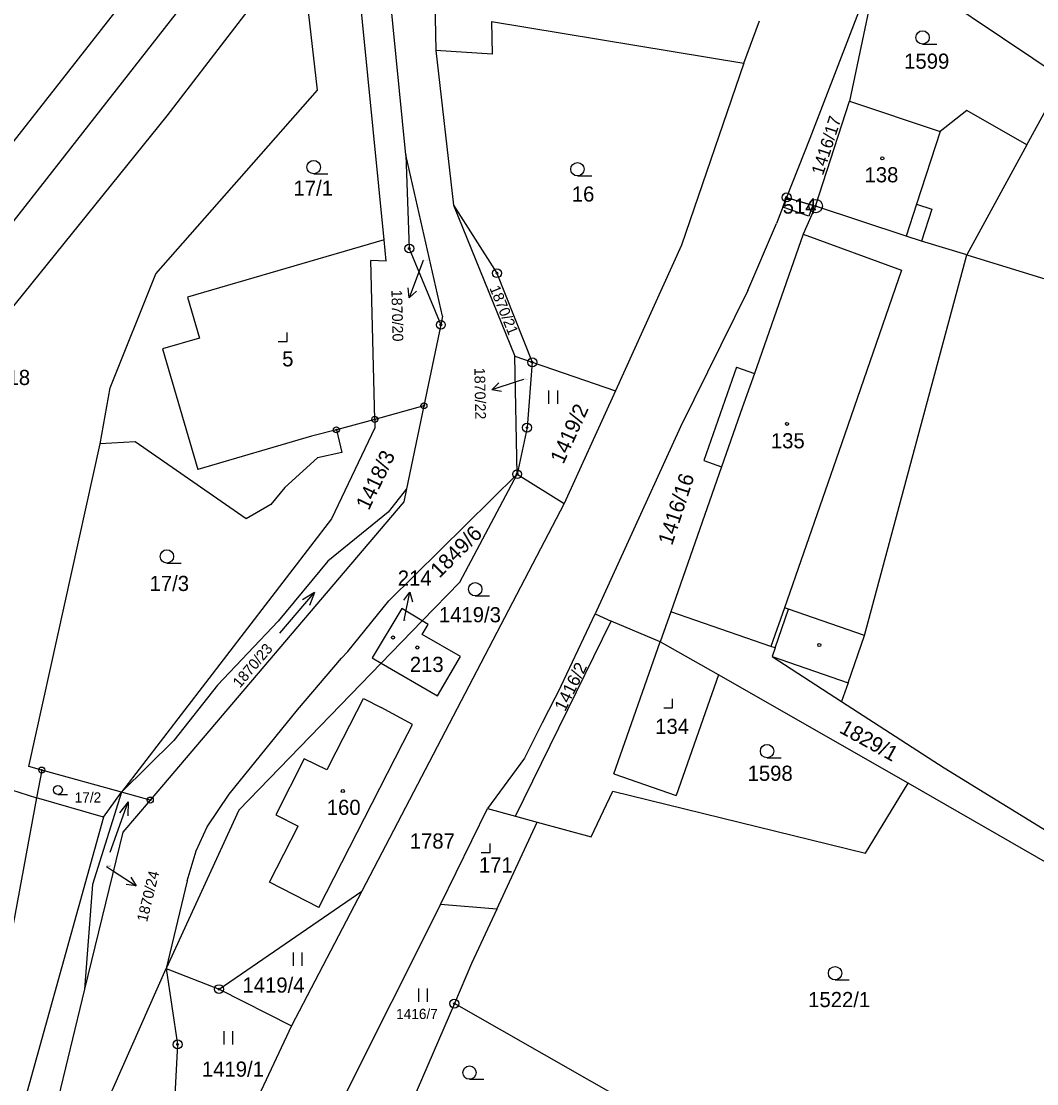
# Model space of a CAD drawing. Extents: x -546762 to -540209, y -1046851 to -1035694.
# Drawn here: x -543559.7 to -543445.9, y -1040809.1 to -1040689.9 of the extents above; entities that cross this region are included whole.
import ezdxf

# ---------------------------------------------------------------- set-up
doc = ezdxf.new("R2010")
doc.units = 0
for name, color, linetype in [('Vrstva 1', 7, 'Continuous'), ('Vrstva 16', 7, 'Continuous'), ('Vrstva 17', 7, 'Continuous'), ('Vrstva 18', 7, 'Continuous'), ('Vrstva 19', 7, 'Continuous'), ('Vrstva 24', 7, 'Continuous'), ('Vrstva 25', 7, 'Continuous'), ('Vrstva 3', 7, 'Continuous'), ('Vrstva 30', 7, 'Continuous'), ('Vrstva 37', 7, 'Continuous'), ('Vrstva 4', 7, 'Continuous'), ('Vrstva 52', 7, 'Continuous')]:
    doc.layers.add(name, color=color, linetype=linetype)

msp = doc.modelspace()

# ---------------------------------------------------------------- linework, layer by layer
at = {"layer": 'Vrstva 1'}
for p, q in [((-543463.43, -1040682.52), (-543471.31, -1040703.06)), ((-543471.31, -1040703.06), (-543473.93, -1040709.66)), ((-543516.63, -1040704.88), (-543516.23, -1040715.39)), ((-543511.29, -1040710.54), (-543506.4, -1040718.16)), ((-543473.93, -1040709.66), (-543475.06, -1040712.58)), ((-543473.93, -1040709.66), (-543470.68, -1040710.63)), ((-543478.27, -1040720.11), (-543475.06, -1040712.58)), ((-543516.23, -1040715.39), (-543512.69, -1040723.95)), ((-543506.4, -1040718.16), (-543502.44, -1040728.15)), ((-543478.27, -1040720.11), (-543485.81, -1040735.4)), ((-543512.49, -1040722.99), (-543512.69, -1040723.95)), ((-543512.69, -1040723.95), (-543514.59, -1040733.04)), ((-543504.4, -1040727.47), (-543502.44, -1040728.15)), ((-543502.44, -1040728.15), (-543503.03, -1040735.48)), ((-543502.44, -1040728.15), (-543493.13, -1040731.35)), ((-543514.59, -1040733.04), (-543516.55, -1040742.35)), ((-543503.03, -1040735.48), (-543504.14, -1040740.7)), ((-543485.81, -1040735.4), (-543495.4, -1040756.35)), ((-543518.54, -1040754.91), (-543504.14, -1040740.7)), ((-543516.55, -1040742.35), (-543518.58, -1040744.96)), ((-543516.55, -1040742.35), (-543516.85, -1040743.79)), ((-543518.58, -1040744.96), (-543525.36, -1040750.44)), ((-543525.36, -1040750.44), (-543530.94, -1040757.19)), ((-543523.13, -1040760.6), (-543518.54, -1040754.91)), ((-543517.05, -1040755.78), (-543520.38, -1040761.31)), ((-543514.77, -1040757.15), (-543517.05, -1040755.78)), ((-543530.94, -1040757.19), (-543537.74, -1040764.36)), ((-543514.13, -1040757.54), (-543514.77, -1040757.15)), ((-543499.22, -1040764.45), (-543495.4, -1040756.35)), ((-543495.4, -1040756.35), (-543493.6, -1040757.2)), ((-543514.78, -1040758.66), (-543514.13, -1040757.54)), ((-543510.48, -1040761.13), (-543514.78, -1040758.66)), ((-543523.84, -1040761.34), (-543523.13, -1040760.6)), ((-543528.78, -1040767.12), (-543523.84, -1040761.34)), ((-543520.38, -1040761.31), (-543519.37, -1040761.9)), ((-543519.37, -1040761.9), (-543513.06, -1040765.57)), ((-543513.06, -1040765.57), (-543510.48, -1040761.13)), ((-543537.74, -1040764.36), (-543542.61, -1040770.58)), ((-543499.22, -1040764.45), (-543501.35, -1040768.6)), ((-543536.42, -1040776.6), (-543528.78, -1040767.12)), ((-543515.87, -1040768.79), (-543519.4, -1040766.86)), ((-543516.96, -1040770.86), (-543515.87, -1040768.79)), ((-543501.35, -1040768.6), (-543503.31, -1040772.53)), ((-543542.61, -1040770.58), (-543548.48, -1040776.36)), ((-543528, -1040772.64), (-543531.21, -1040778.89)), ((-543525.47, -1040773.87), (-543528, -1040772.64)), ((-543503.31, -1040772.53), (-543507.45, -1040778.21)), ((-543525.16, -1040773.29), (-543525.47, -1040773.87)), ((-543548.48, -1040776.36), (-543551.74, -1040786.71)), ((-543538.9, -1040780.24), (-543536.42, -1040776.6)), ((-543531.21, -1040778.89), (-543528.69, -1040780.18)), ((-543548.34, -1040780.86), (-543552.63, -1040798.46)), ((-543540.13, -1040782.95), (-543538.9, -1040780.24)), ((-543541.15, -1040786.31), (-543540.13, -1040782.95)), ((-543551.74, -1040786.71), (-543552.63, -1040798.46)), ((-543541.15, -1040786.31), (-543543.5, -1040796.13)), ((-543543.5, -1040796.13), (-543542.21, -1040804.65)), ((-543552.63, -1040798.46), (-543557.98, -1040820.41)), ((-543542.21, -1040804.65), (-543542.79, -1040815.29))]:
    msp.add_line(p, q, dxfattribs=at)
for points in [[(-543516.63, -1040704.88), (-543522.42, -1040646.29)], [(-543530.83, -1040665.34), (-543604.69, -1040759.58)], [(-543569.83, -1040724.11), (-543529.38, -1040672.42)], [(-543526.51, -1040697.64), (-543529.38, -1040672.42)], [(-543519.05, -1040714.41), (-543523.32, -1040671.49)], [(-543513.66, -1040673.1), (-543513.27, -1040693.2)], [(-543463.43, -1040682.52), (-543466.89, -1040698.87)], [(-543463.43, -1040682.52), (-543442.94, -1040696.32)], [(-543507, -1040689.95), (-543478.72, -1040694.6)], [(-543507, -1040689.95), (-543506.93, -1040693.6)], [(-543478.72, -1040694.6), (-543476.97, -1040689.86)], [(-543506.93, -1040693.6), (-543513.27, -1040693.2)], [(-543513.27, -1040693.2), (-543511.29, -1040710.54)], [(-543478.72, -1040694.6), (-543485.7, -1040715.01)], [(-543447.01, -1040703.78), (-543442.94, -1040696.32)], [(-543544.64, -1040718.23), (-543526.51, -1040697.64)], [(-543470.68, -1040710.63), (-543466.89, -1040698.87)], [(-543466.89, -1040698.87), (-543456.73, -1040702.26)], [(-543453.74, -1040699.92), (-543456.73, -1040702.26)], [(-543447.01, -1040703.78), (-543453.74, -1040699.92)], [(-543447.01, -1040703.78), (-543453.74, -1040716.1)], [(-543512.49, -1040722.99), (-543516.63, -1040704.88)], [(-543511.29, -1040710.54), (-543504.4, -1040727.47)], [(-543470.68, -1040710.63), (-543472.07, -1040713.78)], [(-543460.51, -1040714.02), (-543470.68, -1040710.63)], [(-543472.07, -1040713.78), (-543477.54, -1040729.39)], [(-543458.79, -1040714.55), (-543460.51, -1040714.02)], [(-543519.05, -1040714.41), (-543541.1, -1040720.85)], [(-543518.81, -1040716.81), (-543519.05, -1040714.41)], [(-543485.7, -1040715.01), (-543493.13, -1040731.35)], [(-543453.74, -1040716.1), (-543458.79, -1040714.55)], [(-543465.2, -1040758.8), (-543453.74, -1040716.1)], [(-543453.74, -1040716.1), (-543417.8, -1040727.16)], [(-543518.81, -1040716.81), (-543520.54, -1040716.74)], [(-543520.1, -1040734.55), (-543520.54, -1040716.74)], [(-543549.78, -1040731.03), (-543544.64, -1040718.23)], [(-543541.1, -1040720.85), (-543539.75, -1040725.45)], [(-543539.75, -1040725.45), (-543543.89, -1040726.66)], [(-543543.89, -1040726.66), (-543539.94, -1040740.17)], [(-543504.14, -1040740.7), (-543504.4, -1040727.47)], [(-543479.54, -1040728.69), (-543483.21, -1040739.17)], [(-543479.54, -1040728.69), (-543477.54, -1040729.39)], [(-543550.9, -1040737.28), (-543549.78, -1040731.03)], [(-543493.13, -1040731.35), (-543498.87, -1040743.97)], [(-543514.59, -1040733.04), (-543520.1, -1040734.55)], [(-543520.1, -1040734.55), (-543524.4, -1040735.72)], [(-543520.1, -1040734.55), (-543520.08, -1040735.52)], [(-543524.4, -1040735.72), (-543527.18, -1040736.44)], [(-543520.08, -1040735.52), (-543524.96, -1040745.72)], [(-543524.4, -1040735.72), (-543523.8, -1040738.26)], [(-543527.18, -1040736.44), (-543539.94, -1040740.17)], [(-543558.9, -1040773.48), (-543550.9, -1040737.28)], [(-543546.96, -1040737.06), (-543550.9, -1040737.28)], [(-543534.52, -1040745.7), (-543546.96, -1040737.06)], [(-543526.52, -1040738.86), (-543530.19, -1040742.18)], [(-543523.8, -1040738.26), (-543526.52, -1040738.86)], [(-543483.21, -1040739.17), (-543481.22, -1040739.87)], [(-543481.22, -1040739.87), (-543486.92, -1040756.13)], [(-543510.58, -1040752.82), (-543504.14, -1040740.7)], [(-543504.14, -1040740.7), (-543498.87, -1040743.97)], [(-543530.19, -1040742.18), (-543531.76, -1040744.11)], [(-543516.85, -1040743.79), (-543545.27, -1040777.24)], [(-543498.87, -1040743.97), (-543521.56, -1040787.46)], [(-543531.76, -1040744.11), (-543534.52, -1040745.7)], [(-543524.96, -1040745.72), (-543548.48, -1040776.36)], [(-543514.77, -1040757.15), (-543510.58, -1040752.82)], [(-543519.37, -1040761.9), (-543514.77, -1040757.15)], [(-543504.32, -1040779.06), (-543493.6, -1040757.2)], [(-543488.1, -1040759.49), (-543493.6, -1040757.2)], [(-543486.92, -1040756.13), (-543488.1, -1040759.49)], [(-543475.68, -1040760.03), (-543486.92, -1040756.13)], [(-543493.3, -1040774.3), (-543488.1, -1040759.49)], [(-543481.56, -1040763.21), (-543488.1, -1040759.49)], [(-543467.04, -1040764.09), (-543465.2, -1040758.8)], [(-543475.21, -1040760.19), (-543475.68, -1040760.03)], [(-543475.21, -1040760.19), (-543475.54, -1040761.14)], [(-543519.37, -1040761.9), (-543535.34, -1040778.39)], [(-543475.54, -1040761.14), (-543467.76, -1040766.18)], [(-543481.56, -1040763.21), (-543486.32, -1040776.75)], [(-543460.29, -1040775.34), (-543481.56, -1040763.21)], [(-543467.04, -1040764.09), (-543467.76, -1040766.18)], [(-543525.16, -1040773.29), (-543521.35, -1040765.86)], [(-543521.35, -1040765.86), (-543519.4, -1040766.86)], [(-543467.76, -1040766.18), (-543456.26, -1040773.62)], [(-543526.39, -1040789.29), (-543516.96, -1040770.86)], [(-543572.09, -1040772.51), (-543558.01, -1040777.01)], [(-543557.43, -1040773.88), (-543558.9, -1040773.48)], [(-543557.43, -1040773.88), (-543558.01, -1040777.01)], [(-543548.48, -1040776.36), (-543557.43, -1040773.88)], [(-543456.26, -1040773.62), (-543437.24, -1040785.32)], [(-543493.3, -1040774.3), (-543486.32, -1040776.75)], [(-543495.83, -1040781.37), (-543493.41, -1040776.23)], [(-543493.41, -1040776.23), (-543465.1, -1040783.19)], [(-543465.1, -1040783.19), (-543460.29, -1040775.34)], [(-543438.68, -1040787.79), (-543460.29, -1040775.34)], [(-543558.01, -1040777.01), (-543562.1, -1040799.07)], [(-543550.52, -1040779.18), (-543558.01, -1040777.01)], [(-543550.52, -1040779.18), (-543548.48, -1040776.36)], [(-543545.27, -1040777.24), (-543548.48, -1040776.36)], [(-543545.27, -1040777.24), (-543548.34, -1040780.86)], [(-543535.34, -1040778.39), (-543543.5, -1040796.13)], [(-543512.72, -1040788.95), (-543507.45, -1040778.21)], [(-543507.45, -1040778.21), (-543504.32, -1040779.06)], [(-543550.52, -1040779.18), (-543561.67, -1040819.3)], [(-543506.42, -1040789.49), (-543501.89, -1040779.72)], [(-543504.32, -1040779.06), (-543501.89, -1040779.72)], [(-543501.89, -1040779.72), (-543495.83, -1040781.37)], [(-543531.9, -1040786.44), (-543528.69, -1040780.18)], [(-543526.39, -1040789.29), (-543531.9, -1040786.44)], [(-543537.56, -1040798.45), (-543521.56, -1040787.46)], [(-543521.56, -1040787.46), (-543529.44, -1040802.58)], [(-543512.72, -1040788.95), (-543523.74, -1040810.92)], [(-543506.42, -1040789.49), (-543512.72, -1040788.95)], [(-543506.42, -1040789.49), (-543509.24, -1040795.57)], [(-543555.15, -1040822.5), (-543543.5, -1040796.13)], [(-543543.5, -1040796.13), (-543537.56, -1040798.45)], [(-543509.24, -1040795.57), (-543511.18, -1040800.07)], [(-543537.56, -1040798.45), (-543529.44, -1040802.58)], [(-543511.18, -1040800.07), (-543516.55, -1040812.52)], [(-543485.68, -1040814.61), (-543511.18, -1040800.07)], [(-543529.44, -1040802.58), (-543543.7, -1040832.99)]]:
    msp.add_lwpolyline(points, dxfattribs=at)
at = {"layer": 'Vrstva 16'}
for p, q in [((-543515.19, -1040718.11), (-543516.23, -1040720.92)), ((-543504.14, -1040730.31), (-543506.99, -1040731.24)), ((-543516.77, -1040756.87), (-543516.17, -1040753.93)), ((-543549.38, -1040785.22), (-543546.86, -1040786.85))]:
    msp.add_line(p, q, dxfattribs=at)
for points in [[(-543514.68, -1040716.73), (-543515.19, -1040718.11)], [(-543515.42, -1040720.16), (-543516.23, -1040720.92), (-543516.35, -1040719.81)], [(-543505.88, -1040731.41), (-543506.99, -1040731.24), (-543506.2, -1040730.46)], [(-543503.44, -1040730.08), (-543504.14, -1040730.31)], [(-543516.86, -1040754.81), (-543516.17, -1040753.93), (-543515.88, -1040755.01)], [(-543516.82, -1040757.13), (-543516.77, -1040756.87)], [(-543550.16, -1040784.71), (-543549.38, -1040785.22)], [(-543547.43, -1040785.89), (-543546.86, -1040786.85), (-543547.97, -1040786.73)]]:
    msp.add_lwpolyline(points, dxfattribs=at)
at = {"layer": 'Vrstva 24'}
for centre, radius in [((-543473.93, -1040709.66), 0.5), ((-543473.93, -1040709.66), 0.1), ((-543470.67, -1040710.63), 0.75), ((-543470.67, -1040710.63), 0.1), ((-543516.23, -1040715.39), 0.5), ((-543516.23, -1040715.39), 0.1), ((-543506.4, -1040718.16), 0.5), ((-543506.4, -1040718.16), 0.1), ((-543512.69, -1040723.95), 0.5), ((-543512.69, -1040723.95), 0.1), ((-543502.44, -1040728.15), 0.5), ((-543502.44, -1040728.15), 0.1), ((-543514.59, -1040733.04), 0.335), ((-543514.59, -1040733.04), 0.067), ((-543520.1, -1040734.55), 0.335), ((-543520.1, -1040734.55), 0.067), ((-543524.4, -1040735.72), 0.335), ((-543524.4, -1040735.72), 0.067), ((-543503.03, -1040735.48), 0.5), ((-543503.03, -1040735.48), 0.1), ((-543504.14, -1040740.7), 0.5), ((-543504.14, -1040740.7), 0.1), ((-543557.43, -1040773.88), 0.335), ((-543557.43, -1040773.88), 0.067), ((-543545.27, -1040777.24), 0.335), ((-543545.27, -1040777.24), 0.067), ((-543537.56, -1040798.45), 0.5), ((-543537.56, -1040798.45), 0.1), ((-543511.18, -1040800.07), 0.5), ((-543511.18, -1040800.07), 0.1), ((-543542.21, -1040804.65), 0.5), ((-543542.21, -1040804.65), 0.1)]:
    msp.add_circle(centre, radius, dxfattribs=at)
at = {"layer": 'Vrstva 25'}
for p, q in [((-543458.69, -1040692.47), (-543457.09, -1040692.47)), ((-543526.95, -1040707.01), (-543525.35, -1040707.01)), ((-543497.38, -1040707.25), (-543495.78, -1040707.25)), ((-543500.57, -1040732.8), (-543500.57, -1040731.3)), ((-543499.57, -1040732.8), (-543499.57, -1040731.3)), ((-543543.41, -1040750.68), (-543541.81, -1040750.68)), ((-543508.84, -1040754.35), (-543507.24, -1040754.35)), ((-543476.12, -1040772.51), (-543474.52, -1040772.51)), ((-543555.63, -1040776.61), (-543554.56, -1040776.61)), ((-543529.23, -1040795.84), (-543529.23, -1040794.34)), ((-543528.23, -1040795.84), (-543528.23, -1040794.34)), ((-543468.5, -1040797.41), (-543466.9, -1040797.41)), ((-543515.17, -1040799.88), (-543515.17, -1040798.38)), ((-543514.17, -1040799.88), (-543514.17, -1040798.38)), ((-543537, -1040804.66), (-543537, -1040803.16)), ((-543536, -1040804.66), (-543536, -1040803.16)), ((-543509.48, -1040808.56), (-543507.88, -1040808.56))]:
    msp.add_line(p, q, dxfattribs=at)
for points in [[(-543530.94, -1040725.82), (-543529.94, -1040725.82), (-543529.94, -1040724.82)], [(-543530.74, -1040758.53), (-543526.84, -1040753.97), (-543528.19, -1040754.79)], [(-543526.84, -1040753.97), (-543527.43, -1040755.44)], [(-543487.71, -1040766.89), (-543486.71, -1040766.89), (-543486.71, -1040765.89)], [(-543549.75, -1040783.09), (-543547.75, -1040777.43), (-543548.72, -1040778.68)], [(-543547.75, -1040777.43), (-543547.78, -1040779.01)], [(-543508.16, -1040783.12), (-543507.16, -1040783.12), (-543507.16, -1040782.12)]]:
    msp.add_lwpolyline(points, dxfattribs=at)
for centre, radius in [((-543458.69, -1040691.72), 0.75), ((-543526.95, -1040706.26), 0.75), ((-543497.38, -1040706.5), 0.75), ((-543463.2, -1040705.28), 0.175), ((-543473.89, -1040735.06), 0.175), ((-543543.41, -1040749.93), 0.75), ((-543508.84, -1040753.6), 0.75), ((-543518.06, -1040759.02), 0.175), ((-543515.34, -1040760.13), 0.175), ((-543470.27, -1040759.85), 0.175), ((-543476.12, -1040771.76), 0.75), ((-543555.63, -1040776.11), 0.503), ((-543523.68, -1040776.24), 0.175), ((-543468.5, -1040796.66), 0.75), ((-543509.48, -1040807.81), 0.75)]:
    msp.add_circle(centre, radius, dxfattribs=at)
at = {"layer": 'Vrstva 3'}
for points in [[(-543470.68, -1040710.63), (-543466.89, -1040698.87)], [(-543466.89, -1040698.87), (-543456.73, -1040702.26)], [(-543456.73, -1040702.26), (-543459.35, -1040710.42)], [(-543460.51, -1040714.02), (-543470.68, -1040710.63)], [(-543459.35, -1040710.42), (-543460.51, -1040714.02)], [(-543472.07, -1040713.78), (-543477.54, -1040729.39)], [(-543472.07, -1040713.78), (-543461.03, -1040717.81)], [(-543461.03, -1040717.81), (-543467.79, -1040737.29)], [(-543477.54, -1040729.39), (-543478.9, -1040733.26)], [(-543478.9, -1040733.26), (-543481.22, -1040739.87)], [(-543467.79, -1040737.29), (-543474.18, -1040755.68)], [(-543481.22, -1040739.87), (-543486.92, -1040756.13)], [(-543517.05, -1040755.78), (-543520.38, -1040761.31)], [(-543514.77, -1040757.15), (-543517.05, -1040755.78)], [(-543474.18, -1040755.68), (-543475.68, -1040760.03)], [(-543514.13, -1040757.54), (-543514.77, -1040757.15)], [(-543475.68, -1040760.03), (-543486.92, -1040756.13)], [(-543514.78, -1040758.66), (-543514.13, -1040757.54)], [(-543510.48, -1040761.13), (-543514.78, -1040758.66)], [(-543520.38, -1040761.31), (-543519.37, -1040761.9)], [(-543519.37, -1040761.9), (-543513.06, -1040765.57)], [(-543513.06, -1040765.57), (-543510.48, -1040761.13)], [(-543525.16, -1040773.29), (-543521.35, -1040765.86)], [(-543521.35, -1040765.86), (-543519.4, -1040766.86)], [(-543515.87, -1040768.79), (-543519.4, -1040766.86)], [(-543516.96, -1040770.86), (-543515.87, -1040768.79)], [(-543526.39, -1040789.29), (-543516.96, -1040770.86)], [(-543528, -1040772.64), (-543531.21, -1040778.89)], [(-543525.47, -1040773.87), (-543528, -1040772.64)], [(-543525.16, -1040773.29), (-543525.47, -1040773.87)], [(-543531.21, -1040778.89), (-543528.69, -1040780.18)], [(-543531.9, -1040786.44), (-543528.69, -1040780.18)], [(-543526.39, -1040789.29), (-543531.9, -1040786.44)]]:
    msp.add_lwpolyline(points, dxfattribs=at)
at = {"layer": 'Vrstva 30'}
msp.add_lwpolyline([(-543471, -1040710.53), (-543471.43, -1040711.76), (-543474.35, -1040710.74), (-543473.93, -1040709.66), (-543471, -1040710.53)], dxfattribs=at)
at = {"layer": 'Vrstva 37'}
for centre in [(-543463.2, -1040705.28), (-543473.89, -1040735.06), (-543515.34, -1040760.13), (-543523.68, -1040776.24)]:
    msp.add_circle(centre, 0.175, dxfattribs=at)
at = {"layer": 'Vrstva 4'}
for points in [[(-543456.73, -1040702.26), (-543459.35, -1040710.42)], [(-543459.35, -1040710.42), (-543460.51, -1040714.02)], [(-543459.35, -1040710.42), (-543457.64, -1040710.97)], [(-543457.64, -1040710.97), (-543458.79, -1040714.55)], [(-543472.07, -1040713.78), (-543461.03, -1040717.81)], [(-543461.03, -1040717.81), (-543467.79, -1040737.29)], [(-543477.54, -1040729.39), (-543478.9, -1040733.26)], [(-543478.9, -1040733.26), (-543481.22, -1040739.87)], [(-543467.79, -1040737.29), (-543474.18, -1040755.68)], [(-543474.18, -1040755.68), (-543475.68, -1040760.03)], [(-543475.21, -1040760.19), (-543473.7, -1040755.85)], [(-543473.7, -1040755.85), (-543474.18, -1040755.68)], [(-543465.2, -1040758.8), (-543473.7, -1040755.85)], [(-543475.54, -1040761.14), (-543467.04, -1040764.09)]]:
    msp.add_lwpolyline(points, dxfattribs=at)
at = {"layer": 'Vrstva 52'}
msp.add_lwpolyline([(-543761.66, -1041076.07), (-543723.84, -1040985.67), (-543700.74, -1040927.15), (-543689.29, -1040898.52), (-543681.03, -1040882.19), (-543673.88, -1040867.03), (-543658.41, -1040843.09), (-543543.36, -1040700.5), (-543528.22, -1040680.75), (-543518.29, -1040668.51), (-543511.51, -1040659.9), (-543507.03, -1040652.27), (-543503.28, -1040645), (-543500.61, -1040638.09), (-543498.55, -1040630.94), (-543496.98, -1040624.64), (-543496.13, -1040618.22), (-543495.53, -1040611.92), (-543495.65, -1040606.47), (-543496.57, -1040596.65)], dxfattribs=at)

# ---------------------------------------------------------------- texts
at = {"layer": 'Vrstva 16'}
for s, rotation, p in [('1870/20', 271.4153, (-543518.24, -1040720.03)), ('1870/22', 271.1258, (-543508.94, -1040728.77)), ('1870/24', 76.3017, (-543545.63, -1040790.99))]:
    msp.add_text(s, height=1.2, rotation=rotation, dxfattribs=at).set_placement(p)
msp.add_text('214', height=1.7, dxfattribs=at).set_placement((-543517.52, -1040753.2))
at = {"layer": 'Vrstva 17'}
msp.add_text('514', height=1.7, dxfattribs=at).set_placement((-543474.37, -1040711.48))
at = {"layer": 'Vrstva 18'}
for s, height, p in [('1599', 1.7, (-543460.75, -1040695.23)), ('17/1', 1.7, (-543529.21, -1040709.47)), ('16', 1.7, (-543498.01, -1040710.13)), ('1870/20', 0.1, (-543514.68, -1040716.73)), ('18', 1.7, (-543561.27, -1040730.7)), ('1870/22', 0.1, (-543503.44, -1040730.08)), ('17/3', 1.7, (-543545.35, -1040753.8)), ('1419/3', 1.7, (-543512.91, -1040757.31)), ('1598', 1.7, (-543478.3, -1040775.09)), ('17/2', 1.14, (-543553.74, -1040777.52)), ('1787', 1.7, (-543516.18, -1040782.69)), ('1870/24', 0.1, (-543550.16, -1040784.71)), ('1419/4', 1.7, (-543534.93, -1040798.84)), ('1522/1', 1.7, (-543471.51, -1040800.47)), ('1416/7', 1.14, (-543517.7, -1040801.8)), ('1419/1', 1.7, (-543539.48, -1040808.27))]:
    msp.add_text(s, height=height, dxfattribs=at).set_placement(p)
for s, height, rotation, p in [('1416/17', 1.4, 72.137, (-543469.85, -1040707.26)), ('1870/21', 1.2, 292.1449, (-543507.26, -1040719.83)), ('1419/2', 1.7, 65.5423, (-543498.96, -1040739.66)), ('1418/3', 1.7, 64.4321, (-543520.77, -1040744.84)), ('1416/16', 1.7, 72.137, (-543486.77, -1040748.77)), ('1849/6', 1.7, 45, (-543512.85, -1040752.42)), ('1870/23', 1.2, 49.6479, (-543535.22, -1040764.75)), ('1416/2', 1.4, 63.877, (-543498.77, -1040767.4)), ('1829/1', 1.7, 331.0174, (-543468.13, -1040769.61))]:
    msp.add_text(s, height=height, rotation=rotation, dxfattribs=at).set_placement(p)
at = {"layer": 'Vrstva 19'}
for s, height, p in [('138', 1.7, (-543465.19, -1040707.97)), ('5', 1.7, (-543530.48, -1040728.61)), ('135', 1.7, (-543475.69, -1040737.8)), ('214', 0.1, (-543516.82, -1040757.13)), ('213', 1.7, (-543516.17, -1040762.88)), ('134', 1.7, (-543488.66, -1040769.83)), ('160', 1.7, (-543525.48, -1040778.91)), ('171', 1.7, (-543508.42, -1040785.37))]:
    msp.add_text(s, height=height, dxfattribs=at).set_placement(p)

doc.saveas('drawing.dxf')
